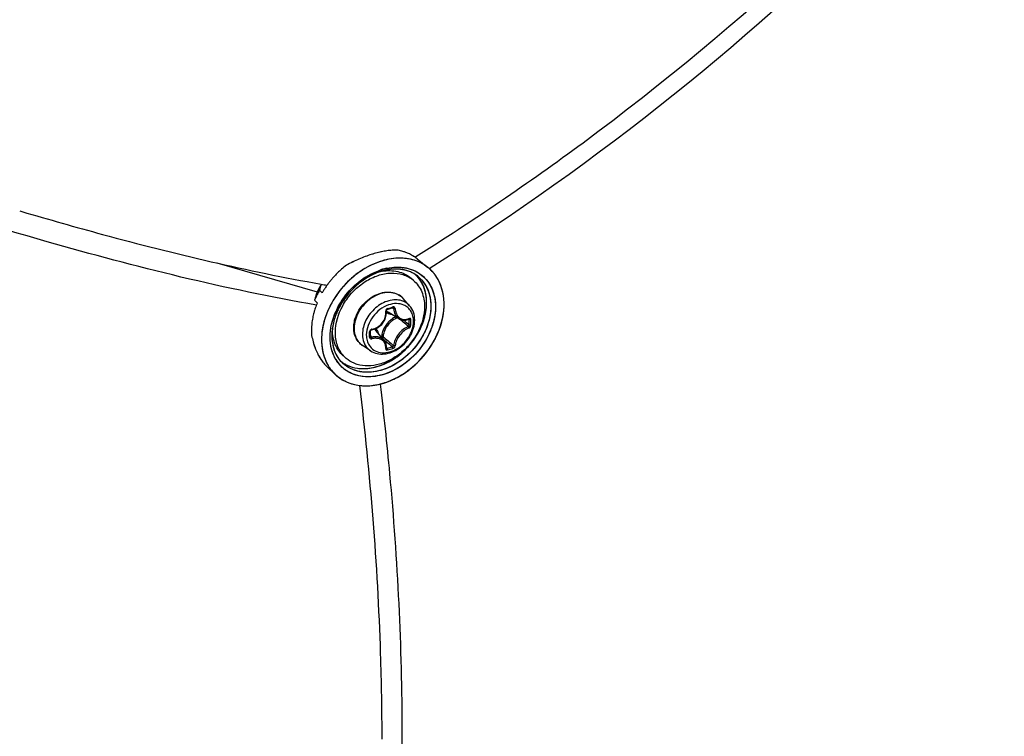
# Model space of a CAD drawing. Header units: millimetres. Extents: x 0 to 420, y 0 to 297.
# Tile 464 of 514: x 364.68 to 373.28, y 206.14 to 212.4. Entities that reach past the tile are written whole.
import ezdxf

# ---------------------------------------------------------------- set-up
doc = ezdxf.new("R2010")
doc.units = ezdxf.units.MM
doc.header["$LTSCALE"] = 23.1
doc.layers.get('0').update_dxf_attribs({"linetype": 'CONTINUOUS'})

msp = doc.modelspace()

# ---------------------------------------------------------------- linework, layer by layer
at = {"color": 7, "linetype": 'Continuous'}
for p, q in [((364.6792, 210.7288), (364.6982, 210.7233)), ((364.6792, 210.7288), (364.6984, 210.7232)), ((368.1316, 210.3249), (368.1395, 210.3298)), ((368.1317, 210.3248), (368.1396, 210.3297)), ((368.1514, 210.3107), (368.2467, 210.2346)), ((366.4017, 210.2742), (367.2795, 210.0208)), ((367.8413, 210.2155), (367.842, 210.2157)), ((367.8479, 210.2036), (367.8456, 210.2028)), ((367.8479, 210.2036), (367.8457, 210.2029)), ((368.265, 210.229), (368.2581, 210.2247)), ((368.265, 210.229), (368.2581, 210.2247)), ((367.6873, 210.1406), (367.6975, 210.1473)), ((367.8358, 210.1994), (367.8365, 210.1996)), ((367.8358, 210.1993), (367.8364, 210.1994)), ((368.1219, 210.12), (368.0969, 210.1417)), ((367.2994, 210.0351), (367.323, 210.0141)), ((367.3096, 210.0774), (367.3062, 210.0635)), ((367.3096, 210.0774), (367.3079, 210.0705)), ((367.3104, 210.0794), (367.3096, 210.0774)), ((367.3646, 210.0788), (367.3653, 210.0798)), ((367.3657, 210.0796), (367.365, 210.0786)), ((367.5589, 210.0285), (367.5622, 210.0322)), ((367.5598, 210.0295), (367.5622, 210.0322)), ((367.2562, 209.9476), (367.2797, 209.9266)), ((367.2663, 209.9899), (367.2666, 209.9909)), ((367.2663, 209.9899), (367.2667, 209.9908)), ((367.2663, 209.9899), (367.2667, 209.9908)), ((367.2663, 209.9899), (367.2667, 209.9908)), ((367.3236, 210.0151), (367.323, 210.0141)), ((367.323, 210.0141), (367.3236, 210.0151)), ((368.0868, 209.9001), (368.0315, 209.9626)), ((367.4576, 209.8568), (367.4575, 209.8565)), ((367.4763, 209.8941), (367.4761, 209.8939)), ((367.8917, 209.8687), (367.9066, 209.8729)), ((367.9034, 209.907), (367.903, 209.9069)), ((367.9034, 209.907), (367.903, 209.9069)), ((367.9359, 209.8815), (367.9471, 209.8755)), ((367.4423, 209.8496), (367.4427, 209.8506)), ((367.9929, 209.7863), (367.9001, 209.8438)), ((368.0332, 209.7739), (368.0356, 209.7719)), ((368.0767, 209.782), (368.0838, 209.7783)), ((368.0805, 209.7839), (368.0796, 209.7832)), ((368.0796, 209.7832), (368.0809, 209.7836)), ((368.0809, 209.7836), (368.0815, 209.7837)), ((367.4132, 209.7109), (367.4133, 209.7113)), ((367.4135, 209.7109), (367.4135, 209.7113)), ((367.7436, 209.6592), (367.7434, 209.6779)), ((367.7434, 209.6306), (367.7436, 209.6541)), ((367.7435, 209.6375), (367.7528, 209.6251)), ((367.7436, 209.6541), (367.7436, 209.6592)), ((367.8651, 209.5975), (367.7951, 209.6808)), ((367.842, 209.6302), (367.8384, 209.6292)), ((367.8517, 209.6134), (367.8673, 209.6001)), ((367.8673, 209.6001), (367.8851, 209.5851)), ((367.7454, 209.5058), (367.6757, 209.5517)), ((367.8829, 209.5292), (367.8838, 209.5284)), ((367.8836, 209.5363), (367.8896, 209.5281)), ((367.8838, 209.5284), (367.8847, 209.5279)), ((367.5327, 209.4397), (367.5077, 209.4613)), ((367.3623, 209.3702), (367.4372, 209.2999)), ((367.4408, 209.2965), (367.4415, 209.2959)), ((367.4409, 209.2966), (367.4415, 209.296)), ((367.65, 209.2039), (367.6501, 209.2038))]:
    msp.add_line(p, q, dxfattribs=at)
for points in [[(367.8838, 209.8457), (367.8829, 209.8562), (367.883, 209.8576), (367.8832, 209.8591), (367.8837, 209.8607), (367.8843, 209.8622), (367.8852, 209.8637), (367.8862, 209.865), (367.8873, 209.8662), (367.8886, 209.8672), (367.8899, 209.868), (367.8912, 209.8686), (367.8917, 209.8687)], [(367.9066, 209.8729), (367.9155, 209.8754), (367.9243, 209.878), (367.9391, 209.8824)], [(367.9391, 209.8824), (367.9397, 209.8826), (367.9407, 209.8827), (367.9417, 209.8826), (367.9424, 209.8824), (367.9427, 209.8823)], [(367.7543, 209.6893), (367.7639, 209.6911), (367.7766, 209.6947), (367.789, 209.6993), (367.8009, 209.705), (367.8124, 209.7118), (367.8233, 209.7195), (367.8336, 209.7282), (367.843, 209.7376), (367.8517, 209.7479), (367.8594, 209.7588), (367.8662, 209.7702), (367.8719, 209.7822), (367.8766, 209.7945), (367.8802, 209.8071), (367.8826, 209.8199), (367.8838, 209.8328), (367.8838, 209.8457)], [(367.9928, 209.7863), (367.9966, 209.7841), (368.0049, 209.7801), (368.0138, 209.777), (368.023, 209.775), (368.0325, 209.7739)], [(368.0325, 209.7739), (368.0423, 209.7739), (368.0522, 209.775), (368.0622, 209.7771), (368.0722, 209.7802), (368.0796, 209.7832)], [(367.7434, 209.6779), (367.7435, 209.6787), (367.7437, 209.68), (367.7442, 209.6814), (367.7449, 209.6828), (367.7458, 209.6841), (367.7469, 209.6854), (367.7481, 209.6865), (367.7495, 209.6874), (367.7509, 209.6882), (367.7524, 209.6888), (367.7538, 209.6892), (367.7543, 209.6893)], [(367.7441, 209.6282), (367.7438, 209.6287), (367.7436, 209.6294), (367.7434, 209.6302), (367.7434, 209.6306)], [(367.8783, 209.5749), (367.8745, 209.5833), (367.8698, 209.5912), (367.8651, 209.5974)], [(367.883, 209.5301), (367.8837, 209.5373), (367.8839, 209.5472), (367.883, 209.5568), (367.8812, 209.5661), (367.8783, 209.5749)], [(367.8829, 209.5292), (367.8829, 209.5292), (367.883, 209.5291), (367.883, 209.5292), (367.8829, 209.5295), (367.883, 209.5301)]]:
    msp.add_lwpolyline(points, dxfattribs=at)
for centre, radius, start, end in [((367.9846, 209.6818), 0.7047, 97.87782, 101.84842), ((367.9666, 209.8121), 0.5732, 93.29104, 97.88678), ((367.9618, 209.8848), 0.5003, 91.97994, 93.21717), ((367.9622, 209.8774), 0.5077, 92.60111, 93.21261), ((367.9617, 209.8871), 0.4979, 91.97148, 93.2143), ((367.9615, 209.892), 0.4931, 91.97543, 92.60119), ((367.9149, 209.9902), 0.4005, 73.65406, 79.71494), ((367.9191, 210.005), 0.3851, 71.23843, 73.62864), ((368.1834, 209.0675), 1.3522, 115.44296, 116.07045), ((368.1808, 209.073), 1.3462, 115.44371, 116.0741), ((368.1812, 209.0721), 1.3471, 115.4424, 115.75511), ((368.1551, 209.128), 1.2855, 112.76225, 115.46319), ((368.1546, 209.1289), 1.2845, 112.75668, 115.45954), ((368.1119, 209.2309), 1.1739, 109.95143, 112.76107), ((368.112, 209.2309), 1.1739, 109.95381, 112.76374), ((368.0877, 209.2966), 1.1039, 109.2057, 109.93254), ((368.0868, 209.299), 1.1013, 109.20228, 109.93081), ((368.0596, 209.379), 1.0168, 106.14447, 109.23708), ((368.0593, 209.3801), 1.0157, 106.13986, 109.24115), ((368.0214, 209.5113), 0.8792, 102.73361, 106.14942), ((368.0211, 209.5123), 0.878, 102.72927, 106.14332), ((368.0021, 209.5941), 0.7941, 101.78574, 102.69442), ((368.0024, 209.5924), 0.7958, 101.78383, 102.69058), ((367.9226, 210.0152), 0.3743, 67.34363, 71.24492), ((367.9264, 210.0245), 0.3643, 64.2958, 67.33588), ((367.9292, 210.0303), 0.3578, 60.83662, 64.29563), ((367.932, 210.0353), 0.3521, 57.33752, 60.83495), ((367.9343, 210.0389), 0.3478, 54.20076, 57.3352), ((367.9347, 210.0395), 0.3472, 51.37396, 57.33601), ((367.9353, 210.0403), 0.3461, 51.36713, 54.19768), ((368.0247, 209.6096), 0.8098, 132.32515, 134.86225), ((368.0213, 209.6132), 0.8048, 131.05872, 132.32465), ((368.0118, 209.6244), 0.7901, 127.21991, 131.0754), ((368.2005, 209.0332), 1.3906, 116.08177, 118.64554), ((368.1995, 209.0349), 1.3887, 116.07614, 118.64344), ((368.1856, 209.063), 1.3573, 115.7551, 116.06986), ((367.9858, 209.7177), 0.505, 106.88963, 109.02167), ((368.0014, 209.7035), 0.5364, 107.2419, 108.75764), ((367.9807, 209.7351), 0.4869, 106.11327, 107.31911), ((367.9835, 209.7255), 0.497, 106.09974, 107.20666), ((367.9827, 209.7278), 0.4945, 106.06174, 106.88513), ((367.916, 209.8038), 0.4037, 99.98838, 100.98092), ((367.996, 209.7212), 0.518, 106.11336, 107.38578), ((367.9951, 209.7239), 0.5151, 103.41042, 107.28797), ((367.9792, 209.7402), 0.4817, 105.9539, 106.11066), ((367.9809, 209.7341), 0.488, 105.11803, 106.06203), ((367.9785, 209.7427), 0.4791, 105.11313, 105.95451), ((367.9806, 209.7353), 0.4867, 104.83782, 105.82661), ((367.9915, 209.7373), 0.5012, 102.31871, 106.12349), ((367.9792, 209.7404), 0.4814, 104.29817, 105.11776), ((367.9778, 209.7456), 0.4761, 104.81712, 105.11256), ((367.9729, 209.7668), 0.4543, 97.79946, 104.90926), ((367.9757, 209.7536), 0.4678, 102.17354, 104.82413), ((367.9765, 209.7513), 0.4702, 102.20598, 104.30323), ((367.9906, 209.742), 0.4964, 102.35584, 103.39317), ((367.9711, 209.7753), 0.4456, 97.72424, 102.18987), ((367.9707, 209.7793), 0.4416, 97.02561, 102.2393), ((367.967, 209.8063), 0.4143, 94.73186, 97.73086), ((367.9686, 209.7928), 0.4279, 96.96922, 97.69949), ((367.9664, 209.8122), 0.4084, 93.52504, 96.99907), ((367.9674, 209.8032), 0.4175, 94.7478, 96.97546), ((367.965, 209.8323), 0.3883, 88.61528, 94.76342), ((367.9663, 209.8155), 0.4051, 93.53633, 94.74277), ((367.9652, 209.8368), 0.3838, 88.61941, 93.56762), ((367.965, 209.8379), 0.3827, 87.98349, 93.5437), ((367.9654, 209.8532), 0.3673, 87.95913, 88.58408), ((367.9655, 209.859), 0.3616, 84.94771, 88.58318), ((367.9657, 209.8622), 0.3584, 84.9412, 87.96883), ((367.9657, 209.8627), 0.3579, 84.14986, 87.9618), ((367.9665, 209.8714), 0.3491, 84.13136, 84.93123), ((367.9679, 209.8839), 0.3366, 78.44528, 84.97884), ((367.9681, 209.8856), 0.3348, 78.43091, 84.164), ((367.9683, 209.8866), 0.3339, 77.96562, 84.17412), ((367.9706, 209.8985), 0.3217, 77.91771, 78.39418), ((367.9723, 209.9067), 0.3134, 74.42201, 78.40695), ((367.9722, 209.9058), 0.3143, 74.44279, 77.92903), ((367.9727, 209.9081), 0.3119, 73.90672, 77.93425), ((367.9741, 209.9129), 0.3069, 73.90758, 74.4307), ((367.9762, 209.9204), 0.2991, 66.87109, 74.43713), ((367.9767, 209.9216), 0.2979, 66.58429, 73.91867), ((367.9769, 209.9221), 0.2972, 66.85955, 73.93455), ((368.0296, 209.9629), 0.3478, 49.06362, 51.38133), ((368.0297, 209.963), 0.3475, 49.43387, 51.39061), ((368.0298, 209.9631), 0.3474, 49.4293, 51.38417), ((368.03, 209.9633), 0.3471, 49.06201, 49.42875), ((368.0302, 209.9636), 0.3468, 48.36292, 49.43332), ((368.0292, 209.9625), 0.3483, 44.96524, 49.05918), ((368.0299, 209.9632), 0.3473, 48.3608, 49.06306), ((368.0282, 209.9614), 0.3498, 41.21829, 48.34923), ((368.0294, 209.9627), 0.348, 44.96154, 48.35842), ((368.0274, 209.9607), 0.3509, 41.90395, 44.96067), ((368.0275, 209.9608), 0.3507, 41.9065, 44.96465), ((368.0287, 209.6054), 0.8156, 140.22939, 142.4104), ((368.0305, 209.6039), 0.8179, 138.61797, 140.23014), ((368.0298, 209.6045), 0.817, 136.35992, 138.63858), ((368.0271, 209.6071), 0.8132, 134.84869, 136.35979), ((368.0512, 209.5995), 0.652, 122.84414, 124.53991), ((368.0514, 209.5989), 0.6527, 122.1223, 124.48334), ((367.9883, 209.7104), 0.5128, 107.21712, 110.3852), ((367.9905, 209.7055), 0.5181, 109.0704, 110.43081), ((367.9853, 209.7204), 0.5023, 107.3218, 109.0726), ((367.9168, 209.7996), 0.408, 100.97982, 101.35381), ((367.9798, 209.9293), 0.2895, 66.54335, 66.82561), ((367.9807, 209.9314), 0.2872, 63.20249, 66.83908), ((367.9807, 209.9313), 0.2874, 63.86204, 66.55225), ((367.9811, 209.9323), 0.2863, 63.18545, 66.54887), ((367.9555, 209.9278), 0.2542, 49.1138, 56.51182), ((367.9822, 209.9344), 0.2839, 62.93266, 63.85828), ((367.9826, 209.9352), 0.283, 62.92109, 63.17919), ((367.9867, 209.9428), 0.2744, 51.44966, 62.96675), ((367.9868, 209.943), 0.2742, 51.45353, 62.98167), ((367.9442, 209.9655), 0.2832, 42.60211, 45.71581), ((367.9438, 209.9651), 0.2837, 42.65384, 45.69266), ((367.9429, 209.9643), 0.2849, 42.00251, 42.65523), ((367.9433, 209.9647), 0.2844, 41.99977, 42.60766), ((367.9433, 209.9647), 0.2844, 41.99938, 42.60345), ((367.9404, 209.9622), 0.2882, 34.71844, 41.98672), ((367.9777, 209.9329), 0.2877, 34.74605, 51.27615), ((368.0248, 209.9584), 0.3543, 37.77973, 41.90292), ((368.026, 209.9594), 0.3527, 41.22612, 41.90576), ((368.025, 209.9586), 0.354, 39.52411, 41.22544), ((368.0252, 209.9587), 0.3538, 39.52175, 41.22413), ((368.0216, 209.9559), 0.3583, 34.72676, 39.51368), ((368.0235, 209.9573), 0.356, 37.78559, 39.52394), ((368.0219, 209.9561), 0.3581, 35.68385, 37.78205), ((368.0215, 209.9558), 0.3586, 35.24001, 37.78436), ((368.0203, 209.9549), 0.36, 35.23776, 35.68506), ((368.0193, 209.9543), 0.3612, 34.73195, 35.23773), ((368.0199, 209.9547), 0.3604, 34.72691, 35.24162), ((368.013, 209.95), 0.3688, 29.51432, 34.7143), ((368.0184, 209.9536), 0.3623, 34.16445, 34.73339), ((368.019, 209.954), 0.3616, 34.16025, 34.72678), ((368.0126, 209.9498), 0.3692, 29.51431, 34.14524), ((368.0177, 209.9531), 0.3632, 33.67121, 34.16448), ((367.8438, 209.7601), 0.6217, 149.09967, 155.20959), ((367.8442, 209.7581), 0.6227, 149.15134, 155.05196), ((367.8362, 209.762), 0.6138, 152.33995, 155.07239), ((367.9747, 209.6457), 0.7795, 150.03054, 151.35717), ((367.975, 209.6455), 0.7799, 150.03073, 151.23795), ((367.8469, 209.7565), 0.6259, 150.77478, 152.34374), ((379.9064, 207.0296), 12.9603, 166.462, 166.59096), ((367.8536, 209.7528), 0.6335, 149.17312, 150.77515), ((370.1143, 225.9319), 16.0889, 259.97047, 260.16445), ((368.0071, 209.6197), 0.7897, 147.89268, 149.9534), ((368.007, 209.6198), 0.7895, 147.89266, 149.95336), ((368.0176, 209.6132), 0.802, 146.16334, 147.89429), ((368.0175, 209.6132), 0.8019, 146.16314, 147.89435), ((368.0236, 209.6092), 0.8092, 144.52477, 146.19759), ((368.0236, 209.6092), 0.8092, 144.52481, 146.16403), ((368.0259, 209.6075), 0.8121, 144.0632, 144.43583), ((368.0259, 209.6076), 0.812, 144.06334, 144.43584), ((368.0268, 209.6069), 0.8131, 142.38471, 144.06306), ((368.0267, 209.607), 0.813, 142.38463, 144.06321), ((368.1242, 209.5228), 0.8235, 138.07399, 138.89063), ((368.1237, 209.5233), 0.8228, 137.53713, 138.16579), ((368.0888, 209.5533), 0.7118, 137.71544, 137.90983), ((378.4688, 207.276), 11.5265, 166.38196, 166.59805), ((367.9403, 209.6629), 0.741, 154.90576, 157.4038), ((367.8192, 209.7714), 0.5945, 157.76332, 158.33907), ((367.8167, 209.7709), 0.5924, 156.12264, 158.20873), ((367.8144, 209.7719), 0.5899, 156.86327, 158.21106), ((367.8252, 209.7689), 0.6011, 155.71507, 157.76076), ((367.9602, 209.6535), 0.7631, 151.48132, 154.90182), ((367.8239, 209.7678), 0.6002, 155.07578, 156.86231), ((367.8261, 209.7668), 0.6027, 155.07809, 156.1259), ((367.8305, 209.7666), 0.6068, 155.23242, 155.71755), ((367.9713, 209.6476), 0.7756, 151.23878, 151.48994), ((367.971, 209.6478), 0.7752, 151.35823, 151.48997), ((368.0759, 209.5637), 0.6952, 138.04167, 152.84659), ((367.9162, 209.8605), 0.1539, 50.53518, 52.38989), ((367.9164, 209.8607), 0.1537, 47.20358, 50.53486), ((367.9158, 209.8602), 0.1545, 41.53019, 47.1948), ((367.8971, 209.6654), 0.6702, 163.13123, 165.77749), ((367.9174, 209.6594), 0.6914, 161.51909, 163.13722), ((367.9397, 209.6518), 0.7149, 157.38804, 161.50705), ((368.0393, 209.5833), 0.6537, 153.26301, 156.16148), ((368.0364, 209.5848), 0.6504, 155.05265, 155.97876), ((368.032, 209.587), 0.6455, 154.36211, 155.90338), ((368.0414, 209.5825), 0.6559, 154.2378, 155.05285), ((368.0349, 209.5856), 0.6488, 153.67762, 154.36295), ((368.045, 209.5808), 0.6599, 153.69011, 154.23809), ((368.0378, 209.5842), 0.652, 153.18809, 153.67746), ((368.0474, 209.5796), 0.6626, 153.25566, 153.69019), ((368.0491, 209.5787), 0.6645, 152.96083, 153.25573), ((368.0412, 209.5825), 0.6558, 152.91998, 153.18831), ((368.0194, 209.5988), 0.6182, 153.67667, 155.36641), ((368.0233, 209.5967), 0.6227, 153.68606, 155.34026), ((368.0266, 209.5954), 0.6262, 153.70832, 155.32848), ((368.0364, 209.5903), 0.6372, 151.52143, 153.68459), ((368.0352, 209.5911), 0.6358, 151.56353, 153.7075), ((368.0298, 209.5936), 0.6299, 151.50629, 153.67176), ((367.9473, 209.9201), 0.0898, 224.14979, 225.13489), ((367.3617, 211.8082), 2.0045, 285.39308, 286.80749), ((367.9825, 209.6769), 0.2433, 109.07294, 109.22931), ((367.8334, 209.6791), 0.605, 170.23256, 172.66996), ((367.8552, 209.6754), 0.6271, 167.85272, 170.23305), ((367.8746, 209.6712), 0.647, 165.78204, 167.8545), ((367.9476, 209.9204), 0.0901, 225.16768, 238.19258), ((368.0485, 209.6185), 0.202, 114.0645, 126.40526), ((359.8959, 200.2122), 12.5417, 49.56104, 49.72441), ((360.0525, 200.2756), 12.4061, 49.65654, 49.94798), ((368.0381, 209.8866), 0.1071, 290.31697, 292.26307), ((368.0369, 209.8896), 0.1103, 292.2624, 294.07545), ((366.6185, 209.7546), 1.4654, 0.00233, 0.92882), ((366.6202, 209.7537), 1.4783, 0.0024, 0.92888), ((367.7712, 209.6845), 0.5425, 177.87164, 179.77367), ((367.7421, 209.6844), 0.5134, 179.74319, 184.87954), ((367.7905, 209.6838), 0.5618, 174.88937, 177.86578), ((367.8119, 209.6819), 0.5833, 172.67122, 174.89249), ((367.8844, 209.6355), 0.4778, 172.64471, 173.57251), ((367.8937, 209.6346), 0.4871, 171.30066, 173.56821), ((367.8921, 209.6346), 0.4855, 172.51311, 173.57083), ((367.8952, 209.6341), 0.4887, 170.97144, 172.64113), ((367.9021, 209.6333), 0.4956, 170.96026, 172.51147), ((367.8103, 209.6889), 0.3977, 177.19964, 179.98874), ((367.8208, 209.6885), 0.4082, 176.85677, 177.21031), ((367.7596, 209.6735), 0.0216, 99.06376, 106.76369), ((367.726, 209.6228), 0.0902, 40.02572, 53.88647), ((368.0622, 209.6006), 0.2113, 135.09832, 148.10442), ((360.631, 201.0736), 11.4092, 49.26308, 49.56466), ((366.6672, 209.7546), 1.4168, 359.05537, 0.00295), ((366.6693, 209.7537), 1.4292, 359.05547, 0.00301), ((367.9752, 209.7884), 0.7592, 191.21781, 195.56133), ((367.9741, 209.7882), 0.758, 191.22125, 195.57067), ((365.5962, 209.6493), 2.1407, 0.00233, 0.64253), ((365.6762, 209.6493), 2.0607, 359.34524, 0.00194), ((367.7407, 209.6306), 0.00271, 351.60329, 359.32144), ((367.7108, 209.6225), 0.1114, 16.50857, 23.3442), ((375.5079, 218.7144), 11.8794, 229.89404, 230.16205), ((367.6185, 209.9697), 0.7785, 330.51232, 333.67169), ((367.6178, 209.9701), 0.7793, 330.51223, 333.32698), ((367.6272, 209.9653), 0.7688, 333.03735, 333.33657), ((367.6288, 209.9645), 0.767, 333.33655, 333.68263), ((367.6303, 209.9638), 0.7653, 333.33401, 333.67764), ((367.6382, 209.9599), 0.7565, 333.67652, 336.5845), ((367.631, 209.9634), 0.7645, 333.67993, 333.98757), ((367.6324, 209.9627), 0.7629, 333.67772, 333.98992), ((367.6397, 209.9592), 0.7548, 333.98554, 336.58777), ((367.6333, 209.9623), 0.762, 333.98758, 334.25893), ((367.9227, 209.7745), 0.7048, 195.61404, 196.17546), ((367.9136, 209.7718), 0.6954, 195.60533, 196.73877), ((367.9105, 209.7709), 0.6921, 196.17542, 196.74232), ((367.887, 209.7638), 0.6676, 196.73603, 198.3293), ((367.8513, 209.7524), 0.6302, 196.68026, 201.56551), ((367.8349, 209.7462), 0.6126, 198.30407, 201.59401), ((367.7816, 209.7253), 0.5553, 201.61066, 204.26789), ((367.7621, 209.717), 0.5342, 201.55293, 206.95997), ((374.998, 218.0067), 11.0235, 229.81565, 230.16603), ((367.5148, 210.9152), 1.4368, 285.12112, 287.07727), ((367.5154, 210.9133), 1.4495, 285.13021, 287.08635), ((374.5595, 217.5772), 10.3986, 230.16047, 230.51372), ((367.7433, 209.708), 0.5133, 204.26617, 207.01786), ((367.7198, 209.6962), 0.4871, 207.03555, 207.75079), ((367.7141, 209.6933), 0.4806, 207.03499, 208.48069), ((367.7105, 209.6913), 0.4765, 207.75075, 208.47792), ((367.6906, 209.6804), 0.4538, 208.46379, 210.92837), ((367.655, 209.6589), 0.4123, 210.90798, 214.67787), ((367.7106, 209.5908), 0.3128, 210.79009, 214.71405), ((367.7085, 209.5897), 0.3104, 211.08808, 222.74439), ((367.6982, 209.6057), 0.286, 212.43965, 214.72904), ((367.6936, 209.6025), 0.2804, 212.39315, 214.45567), ((367.6974, 209.6051), 0.285, 214.19294, 214.45497), ((367.697, 209.6048), 0.2845, 214.45497, 214.71783), ((367.6907, 209.6005), 0.2769, 214.45948, 214.72693), ((367.6962, 209.6043), 0.2836, 214.73191, 215.05701), ((367.6943, 209.603), 0.2813, 214.72695, 215.01924), ((367.6889, 209.5991), 0.2746, 214.9928, 226.78066), ((367.6889, 209.5989), 0.2745, 215.00809, 226.75845), ((367.6992, 209.6319), 0.2543, 221.70798, 229.09647), ((367.622, 209.6361), 0.3721, 214.68892, 218.32619), ((367.5984, 209.6175), 0.3421, 218.33076, 221.73229), ((367.5855, 209.6062), 0.3249, 221.75381, 222.68818), ((367.5793, 209.6005), 0.3165, 221.73012, 224.72938), ((367.5775, 209.5987), 0.3139, 222.68188, 224.73879), ((367.5672, 209.5886), 0.2996, 224.73899, 226.81653), ((367.5661, 209.5875), 0.2979, 224.74023, 226.8287), ((367.6898, 209.5652), 0.3666, 210.74294, 214.71596), ((367.6802, 209.5584), 0.3548, 214.70639, 226.77538), ((367.7044, 209.5866), 0.3052, 214.72363, 222.49614), ((367.6591, 209.6361), 0.2812, 231.40537, 232.72204), ((367.659, 209.6359), 0.281, 231.40641, 232.71341), ((367.6602, 209.6376), 0.2831, 232.71269, 236.28952), ((367.6601, 209.6374), 0.2828, 232.71654, 236.28836), ((367.6617, 209.6398), 0.2857, 236.28886, 238.55735), ((367.6617, 209.6398), 0.2856, 236.28857, 238.56261), ((367.6615, 209.6395), 0.2854, 236.28744, 238.55443), ((367.6753, 209.5537), 0.348, 226.8293, 227.79329), ((367.6749, 209.5534), 0.3475, 226.82444, 227.64699), ((367.6748, 209.5532), 0.3473, 226.82953, 227.64514), ((367.6893, 209.7866), 0.5872, 282.31726, 286.1187), ((367.6898, 209.7846), 0.5851, 282.31161, 285.71908), ((367.6867, 209.7963), 0.5972, 285.35535, 285.70945), ((367.6856, 209.7999), 0.601, 285.70949, 286.104), ((367.686, 209.7987), 0.5997, 285.7065, 286.11081), ((367.6803, 209.8178), 0.6196, 286.11887, 289.45337), ((367.6847, 209.8032), 0.6044, 286.1021, 286.47325), ((367.6851, 209.8021), 0.6032, 286.11084, 286.476), ((367.6799, 209.819), 0.6209, 286.48834, 289.45258), ((367.6839, 209.8059), 0.6072, 286.47321, 286.78892)]:
    msp.add_arc(centre, radius, start, end, dxfattribs=at)
for points, knots in [([(368.1396, 210.3297), (368.6395, 210.642), (370.5613, 211.9493), (372.2859, 213.5528), (373.3934, 214.8875)], [0, 0, 0, 0, 0.253674, 1, 1, 1, 1]), ([(373.4603, 214.7388), (373.0998, 214.3057), (371.5543, 212.6025), (369.7347, 211.1512), (368.265, 210.229)], [0, 0, 0, 0, 0.245138, 1, 1, 1, 1]), ([(367.2722, 209.9057), (366.4781, 210.0437), (364.7509, 210.4708), (363.0654, 211.0318), (362.1548, 211.3643)], [0, 0, 0, 0, 0.45396, 1, 1, 1, 1]), ([(364.6984, 210.7232), (364.9326, 210.6539), (365.7953, 210.4092), (366.6697, 210.2025), (367.3123, 210.0889)], [0, 0, 0, 0, 0.27236, 1, 1, 1, 1]), ([(368.1444, 210.2915), (368.0954, 210.3093), (367.9844, 210.3249), (367.8145, 210.2904), (367.6499, 210.2052), (367.5541, 210.1206), (367.511, 210.0725)], [0, 0, 0, 0, 0.221196, 0.463312, 0.725506, 1, 1, 1, 1]), ([(368.1446, 210.2915), (368.0956, 210.3092), (367.9846, 210.3249), (367.8148, 210.2905), (367.6503, 210.2055), (367.5546, 210.121), (367.5115, 210.073)], [0, 0, 0, 0, 0.221447, 0.463667, 0.725746, 1, 1, 1, 1]), ([(367.8523, 210.2938), (367.8214, 210.2849), (367.6959, 210.2376), (367.5854, 210.1538), (367.5167, 210.0788)], [0, 0, 0, 0, 0.239966, 1, 1, 1, 1]), ([(368.1451, 210.2913), (368.1006, 210.3075), (368.0008, 210.3237), (367.9017, 210.3081), (367.8523, 210.2938)], [0, 0, 0, 0, 0.479541, 1, 1, 1, 1]), ([(367.6975, 210.1473), (367.709, 210.1547), (367.7545, 210.1821), (367.8036, 210.2037), (367.8413, 210.2155)], [0, 0, 0, 0, 0.256627, 1, 1, 1, 1]), ([(367.8424, 210.2158), (367.9, 210.2337), (368.0168, 210.2497), (368.1305, 210.2109), (368.1751, 210.18)], [0, 0, 0, 0, 0.526189, 1, 1, 1, 1]), ([(367.8459, 210.2014), (367.8912, 210.2093), (367.9613, 210.2094), (368.0452, 210.1793), (368.0811, 210.1554), (368.0969, 210.1417)], [0, 0, 0, 0, 0.519583, 0.762839, 1, 1, 1, 1]), ([(367.9903, 210.2375), (368.0396, 210.2362), (368.1372, 210.2154), (368.2539, 210.1201), (368.3148, 209.9781), (368.3158, 209.8131), (368.261, 209.6442), (368.1272, 209.4422), (367.9675, 209.3309), (367.8524, 209.2976)], [0, 0, 0, 0, 0.11213, 0.218838, 0.329891, 0.452186, 0.586314, 0.727642, 1, 1, 1, 1]), ([(367.8844, 210.2269), (367.8931, 210.2288), (367.9275, 210.2354), (367.9626, 210.2381), (367.9886, 210.2375)], [0, 0, 0, 0, 0.256535, 1, 1, 1, 1]), ([(367.8845, 210.227), (367.8934, 210.2289), (367.9283, 210.2355), (367.9639, 210.2381), (367.9903, 210.2375)], [0, 0, 0, 0, 0.256278, 1, 1, 1, 1]), ([(367.9886, 210.2375), (368.0056, 210.2371), (368.0703, 210.2318), (368.1339, 210.2081), (368.1734, 210.1811)], [0, 0, 0, 0, 0.261575, 1, 1, 1, 1]), ([(367.4376, 209.6674), (367.4376, 209.7479), (367.4761, 209.8729), (367.5736, 210.0094), (367.6695, 210.0966), (367.7784, 210.1579), (367.8922, 210.1884), (368.0021, 210.185), (368.068, 210.1583), (368.0958, 210.1398)], [0, 0, 0, 0, 0.254142, 0.391, 0.527564, 0.659013, 0.781772, 0.894694, 1, 1, 1, 1]), ([(367.8212, 210.1952), (367.786, 210.1831), (367.6455, 210.1169), (367.5322, 209.9972), (367.4763, 209.8941)], [0, 0, 0, 0, 0.241236, 1, 1, 1, 1]), ([(367.8096, 210.1911), (367.7755, 210.1784), (367.64, 210.1114), (367.5307, 209.9944), (367.4763, 209.8941)], [0, 0, 0, 0, 0.242026, 1, 1, 1, 1]), ([(367.6316, 209.3543), (367.7208, 209.3418), (367.8684, 209.3778), (368.0267, 209.4881), (368.1306, 209.6033), (368.2036, 209.7369), (368.2395, 209.8774), (368.2341, 210.0124), (368.2004, 210.0929), (368.1773, 210.1263)], [0, 0, 0, 0, 0.239217, 0.373672, 0.511458, 0.646823, 0.774667, 0.892112, 1, 1, 1, 1]), ([(367.8024, 209.3685), (367.8855, 209.3925), (368.0429, 209.4863), (368.1768, 209.6678), (368.231, 209.8336), (368.2399, 209.9549), (368.2162, 210.0661), (368.1779, 210.1291), (368.1546, 210.155)], [0, 0, 0, 0, 0.260989, 0.532289, 0.661973, 0.783062, 0.894976, 1, 1, 1, 1]), ([(368.1577, 210.1574), (368.1861, 210.1347), (368.2355, 210.0759), (368.2733, 209.9637), (368.2743, 209.8373), (368.2274, 209.6604), (368.0919, 209.4636), (367.926, 209.3617), (367.8378, 209.3363)], [0, 0, 0, 0, 0.104524, 0.214592, 0.333967, 0.462949, 0.735941, 1, 1, 1, 1]), ([(368.1219, 210.12), (368.1371, 210.1069), (368.1648, 210.0764), (368.2058, 210.0019), (368.217, 209.9361), (368.217, 209.8924)], [0, 0, 0, 0, 0.238021, 0.481682, 1, 1, 1, 1]), ([(368.1774, 209.6933), (368.1974, 209.7339), (368.2279, 209.8169), (368.241, 209.9442), (368.2186, 210.0615), (368.179, 210.1279), (368.1546, 210.155)], [0, 0, 0, 0, 0.278014, 0.537515, 0.77657, 1, 1, 1, 1]), ([(368.1577, 210.1574), (368.1888, 210.1325), (368.2423, 210.0664), (368.2777, 209.9399), (368.269, 209.7993), (368.2364, 209.7072), (368.2142, 209.6623)], [0, 0, 0, 0, 0.222971, 0.459982, 0.719377, 1, 1, 1, 1]), ([(368.1734, 210.1811), (368.2097, 210.1563), (368.2734, 210.0875), (368.3179, 209.9497), (368.3113, 209.7946), (368.2758, 209.6928), (368.2513, 209.6431)], [0, 0, 0, 0, 0.223214, 0.459267, 0.718396, 1, 1, 1, 1]), ([(368.3197, 209.6314), (368.3594, 209.7138), (368.4083, 209.8838), (368.3734, 210.062), (368.3339, 210.1317)], [0, 0, 0, 0, 0.533174, 1, 1, 1, 1]), ([(368.3324, 209.6593), (368.3685, 209.7427), (368.4099, 209.9135), (368.3639, 210.0884), (368.3199, 210.1545)], [0, 0, 0, 0, 0.533744, 1, 1, 1, 1]), ([(367.511, 210.0725), (367.465, 210.0211), (367.3871, 209.909), (367.3198, 209.723), (367.3099, 209.5387), (367.3466, 209.4251), (367.3748, 209.3778)], [0, 0, 0, 0, 0.275264, 0.538289, 0.780129, 1, 1, 1, 1]), ([(367.5106, 210.0721), (367.4647, 210.0208), (367.387, 209.9088), (367.3198, 209.723), (367.3099, 209.5388), (367.3466, 209.4252), (367.3747, 209.3779)], [0, 0, 0, 0, 0.275019, 0.538051, 0.78006, 1, 1, 1, 1]), ([(367.5037, 210.0642), (367.4922, 210.0511), (367.4484, 209.9975), (367.4114, 209.9384), (367.3884, 209.892)], [0, 0, 0, 0, 0.252116, 1, 1, 1, 1]), ([(368.2141, 210.0969), (368.2381, 210.0623), (368.2725, 209.9782), (368.2757, 209.8376), (368.2351, 209.6921), (368.1555, 209.5552), (368.044, 209.4397), (367.8774, 209.3338), (367.7232, 209.3067), (367.6344, 209.328)], [0, 0, 0, 0, 0.108486, 0.226976, 0.356148, 0.49267, 0.630927, 0.764804, 1, 1, 1, 1]), ([(368.2512, 210.1037), (368.2765, 210.0671), (368.313, 209.9783), (368.3166, 209.8297), (368.2739, 209.6759), (368.19, 209.531), (368.0725, 209.4086), (367.8966, 209.2959), (367.7337, 209.2664), (367.6395, 209.2883)], [0, 0, 0, 0, 0.108425, 0.226833, 0.355901, 0.492337, 0.630562, 0.76449, 1, 1, 1, 1]), ([(368.0102, 209.9825), (367.9939, 209.995), (367.9545, 210.0141), (367.887, 210.0195), (367.8164, 210.0031), (367.7482, 209.9669), (367.6878, 209.914), (367.6262, 209.8299), (367.6017, 209.7522), (367.6017, 209.7022)], [0, 0, 0, 0, 0.104897, 0.216899, 0.338904, 0.47012, 0.607003, 0.744549, 1, 1, 1, 1]), ([(367.6064, 209.7727), (367.619, 209.8224), (367.6702, 209.916), (367.7554, 209.98), (367.8029, 209.9995)], [0, 0, 0, 0, 0.499995, 1, 1, 1, 1]), ([(368.0174, 209.9443), (367.9997, 209.9496), (367.961, 209.9546), (367.9015, 209.9453), (367.8423, 209.9204), (367.7688, 209.8689), (367.6988, 209.7804), (367.6745, 209.6924), (367.6745, 209.6502)], [0, 0, 0, 0, 0.108641, 0.225762, 0.35139, 0.483442, 0.751147, 1, 1, 1, 1]), ([(367.8029, 209.9995), (367.8234, 210.008), (367.8653, 210.02), (367.9291, 210.0204), (367.9872, 210.0018), (368.0187, 209.977), (368.0315, 209.9626)], [0, 0, 0, 0, 0.270574, 0.524505, 0.765155, 1, 1, 1, 1]), ([(368.0868, 209.9001), (368.0777, 209.9103), (368.0563, 209.9286), (368.0307, 209.9402), (368.0174, 209.9443)], [0, 0, 0, 0, 0.49562, 1, 1, 1, 1]), ([(367.3884, 209.892), (367.3465, 209.8074), (367.2949, 209.6323), (367.3327, 209.4483), (367.3749, 209.3775)], [0, 0, 0, 0, 0.534142, 1, 1, 1, 1]), ([(368.217, 209.8924), (368.217, 209.8197), (368.1857, 209.707), (368.1042, 209.5793), (368.0228, 209.494), (367.9282, 209.4279), (367.8265, 209.3854), (367.7241, 209.3695), (367.6576, 209.3783), (367.6273, 209.3876)], [0, 0, 0, 0, 0.248665, 0.382512, 0.517376, 0.649237, 0.774657, 0.891563, 1, 1, 1, 1]), ([(367.9024, 209.9067), (367.8755, 209.8973), (367.8235, 209.8682), (367.7429, 209.7868), (367.7083, 209.7003), (367.7083, 209.6445)], [0, 0, 0, 0, 0.249772, 0.51087, 1, 1, 1, 1]), ([(367.8938, 209.8757), (367.8888, 209.8743), (367.88, 209.8674), (367.877, 209.8565), (367.8776, 209.8514)], [0, 0, 0, 0, 0.497141, 1, 1, 1, 1]), ([(367.8938, 209.8757), (367.8939, 209.8748), (367.894, 209.8725), (367.8933, 209.8692), (367.8917, 209.8687)], [0, 0, 0, 0, 0.348, 1, 1, 1, 1]), ([(368.0362, 209.9062), (368.0166, 209.9148), (367.9709, 209.9234), (367.9257, 209.9147), (367.9034, 209.907)], [0, 0, 0, 0, 0.475968, 1, 1, 1, 1]), ([(367.9413, 209.8894), (367.9414, 209.8885), (367.9415, 209.8862), (367.9407, 209.8829), (367.9391, 209.8824)], [0, 0, 0, 0, 0.339767, 1, 1, 1, 1]), ([(367.9605, 209.8753), (367.9602, 209.8798), (367.9569, 209.887), (367.9482, 209.8905), (367.9435, 209.89), (367.9413, 209.8894)], [0, 0, 0, 0, 0.502703, 0.74499, 1, 1, 1, 1]), ([(367.9471, 209.8755), (367.947, 209.8762), (367.9465, 209.8789), (367.9445, 209.8813), (367.9427, 209.8823)], [0, 0, 0, 0, 0.264576, 1, 1, 1, 1]), ([(367.9471, 209.8755), (367.9481, 209.8572), (367.9556, 209.8226), (367.9791, 209.7949), (367.9928, 209.7863)], [0, 0, 0, 0, 0.531229, 1, 1, 1, 1]), ([(367.9605, 209.8752), (367.9581, 209.8746), (367.9536, 209.8742), (367.949, 209.8746), (367.9471, 209.8755)], [0, 0, 0, 0, 0.5364, 1, 1, 1, 1]), ([(367.9605, 209.8753), (367.9612, 209.8628), (367.9655, 209.8391), (367.9819, 209.8082), (368.007, 209.7868), (368.0277, 209.7811), (368.038, 209.7804)], [0, 0, 0, 0, 0.279104, 0.533854, 0.769255, 1, 1, 1, 1]), ([(368.1212, 209.7637), (368.1212, 209.7794), (368.1178, 209.8098), (368.101, 209.8515), (368.0734, 209.8852), (368.0491, 209.9005), (368.0362, 209.9062)], [0, 0, 0, 0, 0.267263, 0.518158, 0.759229, 1, 1, 1, 1]), ([(368.1311, 209.7749), (368.1311, 209.7979), (368.1244, 209.8434), (368.1014, 209.8836), (368.0868, 209.9001)], [0, 0, 0, 0, 0.512429, 1, 1, 1, 1]), ([(367.4435, 209.4281), (367.4083, 209.4858), (367.3739, 209.6348), (367.4109, 209.7792), (367.4423, 209.8496)], [0, 0, 0, 0, 0.466936, 1, 1, 1, 1]), ([(367.4419, 209.4307), (367.4077, 209.4881), (367.3744, 209.6353), (367.4106, 209.7779), (367.4414, 209.8475)], [0, 0, 0, 0, 0.467428, 1, 1, 1, 1]), ([(367.4575, 209.8565), (367.4519, 209.8444), (367.4319, 209.7967), (367.418, 209.7463), (367.4122, 209.7082)], [0, 0, 0, 0, 0.257042, 1, 1, 1, 1]), ([(367.4575, 209.8565), (367.452, 209.8446), (367.4323, 209.7977), (367.4185, 209.7481), (367.4126, 209.7108)], [0, 0, 0, 0, 0.257234, 1, 1, 1, 1]), ([(367.5981, 209.7079), (367.5981, 209.7132), (367.5988, 209.735), (367.6024, 209.7567), (367.6064, 209.7727)], [0, 0, 0, 0, 0.244438, 1, 1, 1, 1]), ([(367.7454, 209.5058), (367.7625, 209.4946), (367.8023, 209.4783), (367.8679, 209.4756), (367.9347, 209.4929), (367.9978, 209.5278), (368.0529, 209.5775), (368.1092, 209.656), (368.1311, 209.7282), (368.1311, 209.7749)], [0, 0, 0, 0, 0.11076, 0.226584, 0.349536, 0.479279, 0.613227, 0.747471, 1, 1, 1, 1]), ([(367.7562, 209.6948), (367.7739, 209.6976), (367.809, 209.7107), (367.8507, 209.7479), (367.8763, 209.7972), (367.8797, 209.834), (367.8776, 209.8514)], [0, 0, 0, 0, 0.24849, 0.504031, 0.757203, 1, 1, 1, 1]), ([(367.9286, 209.7811), (367.9206, 209.7752), (367.8907, 209.7499), (367.8674, 209.7165), (367.8561, 209.6894)], [0, 0, 0, 0, 0.251119, 1, 1, 1, 1]), ([(367.8776, 209.8513), (367.8791, 209.8518), (367.8812, 209.8525), (367.8831, 209.8546), (367.883, 209.8555)], [0, 0, 0, 0, 0.63264, 1, 1, 1, 1]), ([(367.8837, 209.8438), (367.887, 209.8414), (367.901, 209.8324), (367.9173, 209.8272), (367.9297, 209.8254)], [0, 0, 0, 0, 0.245283, 1, 1, 1, 1]), ([(367.9801, 209.7943), (367.9739, 209.792), (367.9492, 209.7808), (367.9271, 209.7642), (367.9126, 209.7497)], [0, 0, 0, 0, 0.242416, 1, 1, 1, 1]), ([(368.038, 209.7804), (368.0411, 209.7802), (368.0537, 209.7801), (368.0663, 209.7828), (368.0753, 209.7862)], [0, 0, 0, 0, 0.242499, 1, 1, 1, 1]), ([(368.0819, 209.7889), (368.0819, 209.7883), (368.0819, 209.7866), (368.0814, 209.7847), (368.0805, 209.7839)], [0, 0, 0, 0, 0.296838, 1, 1, 1, 1]), ([(368.0838, 209.7783), (368.0838, 209.7789), (368.0837, 209.7809), (368.0826, 209.783), (368.0814, 209.7837)], [0, 0, 0, 0, 0.295427, 1, 1, 1, 1]), ([(368.0983, 209.7777), (368.0983, 209.7817), (368.0959, 209.7884), (368.0878, 209.7907), (368.0838, 209.7897), (368.0819, 209.7889)], [0, 0, 0, 0, 0.500392, 0.734456, 1, 1, 1, 1]), ([(368.0983, 209.7777), (368.096, 209.7767), (368.0909, 209.7761), (368.0858, 209.777), (368.0838, 209.7783)], [0, 0, 0, 0, 0.520163, 1, 1, 1, 1]), ([(367.4097, 209.689), (367.4047, 209.6449), (367.4067, 209.5588), (367.4392, 209.4781), (367.4617, 209.445)], [0, 0, 0, 0, 0.525526, 1, 1, 1, 1]), ([(367.4097, 209.6891), (367.4049, 209.6465), (367.4064, 209.5635), (367.4361, 209.4851), (367.4569, 209.4523)], [0, 0, 0, 0, 0.524812, 1, 1, 1, 1]), ([(367.4096, 209.689), (367.4049, 209.6464), (367.4064, 209.5634), (367.4361, 209.485), (367.4569, 209.4523)], [0, 0, 0, 0, 0.525039, 1, 1, 1, 1]), ([(367.5077, 209.4613), (367.4925, 209.4745), (367.4649, 209.505), (367.4239, 209.5795), (367.4126, 209.6452), (367.4126, 209.689)], [0, 0, 0, 0, 0.238021, 0.481682, 1, 1, 1, 1]), ([(367.6757, 209.5517), (367.6635, 209.5597), (367.641, 209.5793), (367.6074, 209.63), (367.5981, 209.677), (367.5981, 209.7079)], [0, 0, 0, 0, 0.241984, 0.486768, 1, 1, 1, 1]), ([(367.6017, 209.7022), (367.6017, 209.6722), (367.6105, 209.6268), (367.6427, 209.578), (367.6641, 209.5593), (367.6757, 209.5517)], [0, 0, 0, 0, 0.517982, 0.760912, 1, 1, 1, 1]), ([(367.6316, 209.3543), (367.7361, 209.3396), (367.9104, 209.3932), (368.0817, 209.5396), (368.1508, 209.6396), (368.1774, 209.6933)], [0, 0, 0, 0, 0.468934, 0.733843, 1, 1, 1, 1]), ([(367.7322, 209.5549), (367.7427, 209.5382), (367.7716, 209.5084), (367.8317, 209.4869), (367.8994, 209.49), (367.9675, 209.5159), (368.0297, 209.5614), (368.0946, 209.6391), (368.1212, 209.7149), (368.1212, 209.7637)], [0, 0, 0, 0, 0.105488, 0.213714, 0.331476, 0.460622, 0.598286, 0.738716, 1, 1, 1, 1]), ([(367.7534, 209.6942), (367.7487, 209.6928), (367.7405, 209.6872), (367.7367, 209.6778), (367.7368, 209.6733)], [0, 0, 0, 0, 0.515676, 1, 1, 1, 1]), ([(367.7562, 209.6948), (367.7562, 209.6935), (367.7561, 209.6916), (367.755, 209.6894), (367.7543, 209.6893)], [0, 0, 0, 0, 0.650306, 1, 1, 1, 1]), ([(367.8131, 209.6666), (367.8117, 209.6698), (367.8057, 209.682), (367.7973, 209.6929), (367.7899, 209.6998)], [0, 0, 0, 0, 0.255247, 1, 1, 1, 1]), ([(367.8561, 209.6894), (367.8541, 209.6846), (367.8469, 209.6655), (367.8428, 209.6453), (367.842, 209.6302)], [0, 0, 0, 0, 0.258896, 1, 1, 1, 1]), ([(367.8829, 209.7122), (367.8788, 209.7056), (367.8646, 209.6797), (367.8563, 209.6502), (367.8551, 209.6284)], [0, 0, 0, 0, 0.261592, 1, 1, 1, 1]), ([(368.0765, 209.7185), (368.0598, 209.7124), (368.0271, 209.6931), (367.987, 209.6525), (367.958, 209.6043), (367.9482, 209.5687), (367.9471, 209.5518)], [0, 0, 0, 0, 0.24174, 0.507568, 0.769195, 1, 1, 1, 1]), ([(368.0819, 209.706), (368.0663, 209.7001), (368.0358, 209.6818), (367.9983, 209.6437), (367.971, 209.5986), (367.9616, 209.5653), (367.9604, 209.5495)], [0, 0, 0, 0, 0.241461, 0.507728, 0.769702, 1, 1, 1, 1]), ([(368.0765, 209.7185), (368.0776, 209.719), (368.0817, 209.722), (368.0839, 209.7274), (368.0838, 209.7312)], [0, 0, 0, 0, 0.233629, 1, 1, 1, 1]), ([(368.0819, 209.706), (368.0821, 209.7096), (368.0805, 209.7144), (368.0773, 209.7179), (368.0765, 209.7185)], [0, 0, 0, 0, 0.766459, 1, 1, 1, 1]), ([(368.0819, 209.706), (368.0841, 209.7069), (368.0927, 209.7123), (368.0982, 209.7225), (368.0983, 209.7301)], [0, 0, 0, 0, 0.2401, 1, 1, 1, 1]), ([(368.0983, 209.7301), (368.096, 209.7291), (368.0909, 209.7286), (368.0857, 209.7298), (368.0838, 209.7312)], [0, 0, 0, 0, 0.516682, 1, 1, 1, 1]), ([(367.5094, 209.4627), (367.4859, 209.4891), (367.4484, 209.5549), (367.4376, 209.6292), (367.4376, 209.6674)], [0, 0, 0, 0, 0.481107, 1, 1, 1, 1]), ([(368.2142, 209.6623), (368.186, 209.6054), (368.1124, 209.5001), (367.9664, 209.3822), (367.8015, 209.3165), (367.686, 209.3157), (367.6346, 209.328)], [0, 0, 0, 0, 0.26667, 0.531069, 0.77803, 1, 1, 1, 1]), ([(368.2513, 209.6431), (368.2216, 209.5831), (368.144, 209.4719), (367.99, 209.3471), (367.816, 209.2772), (367.694, 209.2757), (367.6396, 209.2883)], [0, 0, 0, 0, 0.266466, 0.530776, 0.777819, 1, 1, 1, 1]), ([(367.6745, 209.6502), (367.6745, 209.6429), (367.6758, 209.615), (367.6829, 209.5873), (367.6916, 209.5686)], [0, 0, 0, 0, 0.261199, 1, 1, 1, 1]), ([(367.7083, 209.6445), (367.7083, 209.6284), (367.7119, 209.597), (367.7242, 209.5678), (367.7322, 209.5549)], [0, 0, 0, 0, 0.516185, 1, 1, 1, 1]), ([(367.7368, 209.6258), (367.7367, 209.6235), (367.7377, 209.6191), (367.7438, 209.6119), (367.7516, 209.611), (367.7562, 209.612)], [0, 0, 0, 0, 0.245151, 0.483798, 1, 1, 1, 1]), ([(367.7368, 209.6733), (367.7377, 209.6735), (367.7402, 209.6741), (367.7435, 209.6761), (367.7434, 209.6779)], [0, 0, 0, 0, 0.335626, 1, 1, 1, 1]), ([(367.7368, 209.6258), (367.7376, 209.6259), (367.7402, 209.6265), (367.7431, 209.6284), (367.7434, 209.6302)], [0, 0, 0, 0, 0.321323, 1, 1, 1, 1]), ([(367.7441, 209.6282), (367.745, 209.627), (367.7478, 209.625), (367.7512, 209.6248), (367.7528, 209.6251)], [0, 0, 0, 0, 0.481798, 1, 1, 1, 1]), ([(367.8651, 209.5975), (367.8593, 209.6043), (367.8446, 209.6165), (367.8171, 209.6271), (367.7855, 209.6302), (367.7638, 209.6275), (367.7528, 209.6251)], [0, 0, 0, 0, 0.222882, 0.461558, 0.720944, 1, 1, 1, 1]), ([(367.7562, 209.612), (367.7562, 209.6144), (367.7554, 209.6189), (367.7539, 209.6233), (367.7528, 209.6251)], [0, 0, 0, 0, 0.526671, 1, 1, 1, 1]), ([(367.8684, 209.5765), (367.8637, 209.5844), (367.8504, 209.599), (367.823, 209.6123), (367.7904, 209.6169), (367.7677, 209.6145), (367.7562, 209.612)], [0, 0, 0, 0, 0.221381, 0.457911, 0.717649, 1, 1, 1, 1]), ([(367.8421, 209.6302), (367.8444, 209.6308), (367.8489, 209.6309), (367.8534, 209.6296), (367.8551, 209.6284)], [0, 0, 0, 0, 0.526419, 1, 1, 1, 1]), ([(367.8421, 209.6302), (367.8421, 209.6297), (367.8422, 209.6273), (367.8428, 209.625), (367.8434, 209.6233)], [0, 0, 0, 0, 0.234277, 1, 1, 1, 1]), ([(367.8476, 209.6182), (367.8505, 209.6197), (367.8538, 209.6232), (367.855, 209.6274), (367.8551, 209.6284)], [0, 0, 0, 0, 0.762591, 1, 1, 1, 1]), ([(367.8867, 209.2336), (367.9767, 209.2654), (368.1462, 209.3711), (368.2676, 209.5287), (368.3124, 209.6167)], [0, 0, 0, 0, 0.491428, 1, 1, 1, 1]), ([(367.6916, 209.5686), (367.6976, 209.5559), (367.7127, 209.5321), (367.7339, 209.5134), (367.7454, 209.5058)], [0, 0, 0, 0, 0.504391, 1, 1, 1, 1]), ([(367.8593, 209.2246), (367.9494, 209.2518), (368.1216, 209.3498), (368.2478, 209.5009), (368.2962, 209.5865)], [0, 0, 0, 0, 0.488775, 1, 1, 1, 1]), ([(367.8776, 209.5256), (367.8789, 209.5345), (367.8789, 209.5523), (367.8728, 209.5691), (367.8684, 209.5765)], [0, 0, 0, 0, 0.513521, 1, 1, 1, 1]), ([(367.8776, 209.5256), (367.8774, 209.5237), (367.8776, 209.5197), (367.8827, 209.513), (367.8898, 209.513), (367.8938, 209.5141)], [0, 0, 0, 0, 0.250198, 0.477776, 1, 1, 1, 1]), ([(367.8776, 209.5256), (367.8783, 209.5258), (367.8806, 209.5265), (367.8827, 209.5284), (367.883, 209.5301)], [0, 0, 0, 0, 0.303916, 1, 1, 1, 1]), ([(367.8847, 209.5279), (367.8851, 209.5278), (367.8867, 209.5274), (367.8884, 209.5277), (367.8896, 209.5281)], [0, 0, 0, 0, 0.220787, 1, 1, 1, 1]), ([(367.8867, 209.2336), (367.9283, 209.2483), (368.0938, 209.3266), (368.2282, 209.4662), (368.2962, 209.5865)], [0, 0, 0, 0, 0.242219, 1, 1, 1, 1]), ([(367.8938, 209.5141), (367.8941, 209.5166), (367.8933, 209.5216), (367.8912, 209.5263), (367.8896, 209.5281)], [0, 0, 0, 0, 0.510568, 1, 1, 1, 1]), ([(367.9367, 209.5417), (367.938, 209.542), (367.9425, 209.5439), (367.9466, 209.5482), (367.9471, 209.5518)], [0, 0, 0, 0, 0.265099, 1, 1, 1, 1]), ([(367.9413, 209.5278), (367.9416, 209.5303), (367.9407, 209.5353), (367.9385, 209.54), (367.9367, 209.5417)], [0, 0, 0, 0, 0.50766, 1, 1, 1, 1]), ([(367.9413, 209.5278), (367.9438, 209.5285), (367.9526, 209.5329), (367.9599, 209.5422), (367.9604, 209.5495)], [0, 0, 0, 0, 0.257299, 1, 1, 1, 1]), ([(367.9605, 209.5495), (367.9571, 209.5484), (367.9519, 209.5486), (367.9479, 209.5511), (367.9471, 209.5518)], [0, 0, 0, 0, 0.768189, 1, 1, 1, 1]), ([(367.8524, 209.2976), (367.7758, 209.2755), (367.6502, 209.2693), (367.5119, 209.3409), (367.4624, 209.3971), (367.4435, 209.4281)], [0, 0, 0, 0, 0.522277, 0.762056, 1, 1, 1, 1]), ([(367.6273, 209.3876), (367.6185, 209.3904), (367.5846, 209.4027), (367.5531, 209.4221), (367.5327, 209.4397)], [0, 0, 0, 0, 0.254749, 1, 1, 1, 1]), ([(367.6395, 209.2883), (367.6088, 209.2955), (367.5496, 209.318), (367.5001, 209.3577), (367.4793, 209.3804)], [0, 0, 0, 0, 0.506018, 1, 1, 1, 1]), ([(367.6396, 209.2883), (367.6242, 209.2919), (367.5652, 209.3098), (367.5116, 209.3455), (367.4805, 209.379)], [0, 0, 0, 0, 0.257232, 1, 1, 1, 1]), ([(367.6346, 209.328), (367.622, 209.331), (367.5733, 209.3458), (367.5284, 209.3731), (367.5009, 209.399)], [0, 0, 0, 0, 0.256609, 1, 1, 1, 1]), ([(367.8378, 209.3363), (367.778, 209.319), (367.6554, 209.3067), (367.5417, 209.3607), (367.5009, 209.399)], [0, 0, 0, 0, 0.526815, 1, 1, 1, 1]), ([(367.6344, 209.328), (367.6218, 209.3311), (367.5732, 209.3458), (367.5284, 209.3732), (367.5009, 209.399)], [0, 0, 0, 0, 0.256404, 1, 1, 1, 1]), ([(367.5126, 209.3961), (367.5215, 209.3907), (367.5587, 209.3706), (367.6001, 209.3587), (367.6316, 209.3543)], [0, 0, 0, 0, 0.245087, 1, 1, 1, 1]), ([(367.5126, 209.3961), (367.5215, 209.3907), (367.5586, 209.3706), (367.6001, 209.3587), (367.6316, 209.3543)], [0, 0, 0, 0, 0.245059, 1, 1, 1, 1]), ([(367.6316, 209.3543), (367.6453, 209.3524), (367.7025, 209.3478), (367.7605, 209.3564), (367.8024, 209.3685)], [0, 0, 0, 0, 0.239792, 1, 1, 1, 1]), ([(367.4408, 209.2965), (367.4688, 209.2711), (367.5349, 209.2283), (367.6109, 209.2085), (367.65, 209.2039)], [0, 0, 0, 0, 0.490173, 1, 1, 1, 1]), ([(367.4415, 209.2959), (367.4878, 209.2539), (367.6118, 209.1929), (367.7475, 209.1984), (367.8146, 209.213)], [0, 0, 0, 0, 0.476561, 1, 1, 1, 1]), ([(367.65, 209.2039), (367.6632, 209.2023), (367.7182, 209.1983), (367.7738, 209.2041), (367.8146, 209.213)], [0, 0, 0, 0, 0.241974, 1, 1, 1, 1]), ([(367.6501, 209.2038), (367.6657, 209.202), (367.731, 209.1978), (367.7969, 209.2073), (367.8448, 209.2205)], [0, 0, 0, 0, 0.240533, 1, 1, 1, 1]), ([(367.8458, 206.1139), (367.8458, 206.3629), (367.8284, 207.3953), (367.745, 208.4262), (367.6507, 209.2039)], [0, 0, 0, 0, 0.241202, 1, 1, 1, 1]), ([(367.8285, 209.2163), (367.8598, 208.9548), (367.9674, 207.9407), (368.019, 206.9203), (368.019, 206.1639)], [0, 0, 0, 0, 0.258242, 1, 1, 1, 1]), ([(368.019, 206.1639), (368.019, 205.9109), (368.0025, 204.9518), (367.9184, 203.9928), (367.8056, 203.2954)], [0, 0, 0, 0, 0.263653, 1, 1, 1, 1])]:
    msp.add_open_spline(points, degree=3, knots=knots, dxfattribs=at)
for points in [[(367.9338, 210.3843), (367.9185, 210.3834), (367.9032, 210.3819), (367.888, 210.3798)], [(367.9864, 210.3842), (367.9725, 210.3851), (367.9585, 210.3853), (367.9445, 210.3848)], [(367.9864, 210.3842), (367.9725, 210.3851), (367.9585, 210.3853), (367.9445, 210.3848)], [(368.2466, 210.2346), (368.2162, 210.2589), (368.1811, 210.2783), (368.1444, 210.2915)], [(368.2466, 210.2346), (368.2162, 210.2589), (368.1812, 210.2782), (368.1446, 210.2915)], [(367.5622, 210.0322), (367.5994, 210.073), (367.6415, 210.1098), (367.6873, 210.1406)], [(368.1577, 210.1574), (368.143, 210.1691), (368.127, 210.1793), (368.1102, 210.1878)], [(368.1751, 210.18), (368.2046, 210.1595), (368.2307, 210.1332), (368.2512, 210.1037)], [(367.4555, 209.8774), (367.4833, 209.9327), (367.5191, 209.9845), (367.5606, 210.0304)], [(367.4572, 209.8808), (367.4846, 209.9344), (367.5195, 209.9847), (367.5598, 210.0295)], [(367.2917, 209.4641), (367.2991, 209.4504), (367.3072, 209.4371), (367.3161, 209.4243)], [(367.4632, 209.4428), (367.4742, 209.427), (367.4868, 209.4122), (367.5009, 209.399)], [(367.3161, 209.4243), (367.3244, 209.4123), (367.3334, 209.4007), (367.3431, 209.3898)], [(367.3747, 209.3779), (367.3917, 209.3493), (367.4129, 209.3227), (367.4372, 209.2999)], [(367.3749, 209.3775), (367.3919, 209.349), (367.413, 209.3226), (367.4372, 209.2999)]]:
    msp.add_open_spline(points, degree=3, dxfattribs=at)

doc.saveas('drawing.dxf')
